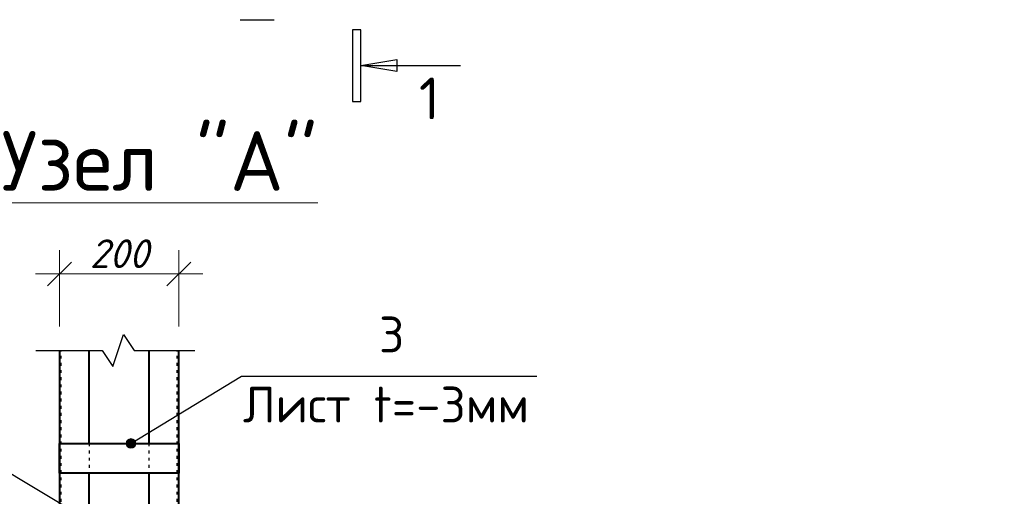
# Model space of a CAD drawing. Header units: millimetres. Extents: x 363306 to 7757304, y 1022887 to 1207196.
# Tile 367 of 656: x 1556983 to 1565225, y 1065443 to 1069436. Entities that reach past the tile are written whole.
import ezdxf
from ezdxf.enums import TextEntityAlignment as Align

# ---------------------------------------------------------------- set-up
doc = ezdxf.new("R2010")
doc.units = ezdxf.units.MM
doc.linetypes.add('ACAD_ISO03W100', pattern=[30, 12, -18])
doc.layers.add('0 @ 100', color=7, linetype='Continuous')
doc.layers.add('kcd_tx', color=7, linetype='Continuous')
doc.styles.add('GOST', font='isocpeur.TTF')
doc.styles.add('iso', font='isocpeur.TTF')
doc.styles.get("Standard").update_dxf_attribs({"font": 'isocpeui.ttf'})
doc.styles.add('ГОСТ 2.304', font='isocpeui.ttf')
doc.dimstyles.new('Санжар', dxfattribs={"dimtxt": 240, "dimasz": 200, "dimexe": 200, "dimexo": 200, "dimgap": 50, "dimtad": 1, "dimdec": 0, "dimtxsty": 'Standard', "dimblk": 'OBLIQUE', "dimcen": 2.5, "dimdle": 200, "dimclrd": 152, "dimclre": 152, "dimclrt": 152, "dimadec": 0, "dimazin": 0, "dimtfac": 1, "dimtdec": 0, "dimtmove": 0, "dimatfit": 3, "dimldrblk": 'OBLIQUE', "dimfxl": 0, "dimlwd": 0, "dimlwe": 0, "dimarcsym": 0})

# ---------------------------------------------------------------- blocks, each defined once
blk = doc.blocks.new('vcBlockPos')
at = {"color": 0, "linetype": 'ByBlock', "lineweight": -2, "style": 'GOST'}
blk.add_attdef('ПОЗИЦИЯ', text='', height=250, dxfattribs=at).set_placement((0, 0), align=Align.BOTTOM_CENTER)
at = {"color": 0, "linetype": 'ByBlock', "lineweight": -2, "style": 'GOST', "flags": 1}
blk.add_attdef('КОЛИЧЕСТВО', text='', height=250, dxfattribs=at).set_placement((0, 0), align=Align.RIGHT)
at = {"color": 0, "linetype": 'ByBlock', "lineweight": -2, "style": 'GOST'}
blk.add_attdef('НТЕКСТ', text='', height=250, dxfattribs=at).set_placement((0, 0), align=Align.TOP_CENTER)
blk = doc.blocks.new('_Oblique')
at = {"color": 0, "linetype": 'ByBlock', "lineweight": -2}
blk.add_line((-0.5, -0.5), (0.5, 0.5), dxfattribs=at)
blk = doc.blocks.new('*D1385')
at = {"layer": 'Defpoints', "color": 0, "lineweight": 25, "transparency": 16777216}
for p in [(1558315.5, 1067305.4), (1557315.5, 1066664.7), (1558315.5, 1066664.7)]:
    blk.add_point(p, dxfattribs=at)
at = {"layer": 'kcd_tx', "lineweight": 0, "transparency": 16777216}
for p, q in [((1557315.5, 1066864.7), (1557315.5, 1067505.4)), ((1558315.5, 1066864.7), (1558315.5, 1067505.4)), ((1557115.5, 1067305.4), (1558515.5, 1067305.4))]:
    blk.add_line(p, q, dxfattribs=at)
at = {"layer": 'kcd_tx', "lineweight": 0, "transparency": 16777216, "xscale": 200, "yscale": 200, "zscale": 200, "rotation": 180}
blk.add_blockref('_Oblique', (1557315.5, 1067305.4), dxfattribs=at)
at = {"layer": 'kcd_tx', "lineweight": 0, "transparency": 16777216, "xscale": 200, "yscale": 200, "zscale": 200}
blk.add_blockref('_Oblique', (1558315.5, 1067305.4), dxfattribs=at)
at = {"layer": 'kcd_tx', "lineweight": 30, "transparency": 16777216, "insert": (1557815.5, 1067475.4), "char_height": 240, "attachment_point": 5, "bg_fill": 3, "box_fill_scale": 1.1, "bg_fill_color": 256, "bg_fill_true_color": 13158600, "bg_fill_transparency": 0}
blk.add_mtext('200', dxfattribs=at)

msp = doc.modelspace()

# ---------------------------------------------------------------- hatches: boundary and pattern name
at = {"lineweight": 15}
h = msp.add_hatch(color=256, dxfattribs=at)
h.dxf.hatch_style = 1
h.set_gradient(color1=(0, 76, 153), color2=(0, 77, 153), one_color=1, tint=0.3)
edge = h.paths.add_edge_path()
edge.add_arc((1557914.613, 1065885.706), 40, 0, 360)

# ---------------------------------------------------------------- linework, layer by layer
at = {"linetype": 'Continuous', "lineweight": 25, "ltscale": 100}
for p, q in [((1559840.033, 1069351.043), (1559770.033, 1069351.043)), ((1559770.033, 1069351.043), (1559770.033, 1068751.043)), ((1559840.033, 1068751.043), (1559840.033, 1069351.043)), ((1559840.033, 1069051.043), (1560140.483, 1069101.321)), ((1560140.483, 1069000.765), (1559840.033, 1069051.043)), ((1560140.483, 1069101.321), (1560140.483, 1069000.765)), ((1559770.033, 1068751.043), (1559840.033, 1068751.043))]:
    msp.add_line(p, q, dxfattribs=at)
at = {"lineweight": 25, "ltscale": 100}
msp.add_lwpolyline([(1558829.044, 1069435.849), (1559113.494, 1069435.849)], dxfattribs=at)
at = {"linetype": 'Continuous', "lineweight": 25, "ltscale": 100}
msp.add_lwpolyline([(1559840.033, 1069051.043), (1560673.366, 1069051.043)], dxfattribs=at)
msp.add_lwpolyline([(1557116.829, 1066664.725), (1557672.432, 1066664.725), (1557762.032, 1066530.325), (1557851.632, 1066799.125), (1557941.232, 1066664.725), (1558449.644, 1066664.725)])
at = {"color": 1, "lineweight": 40}
for points in [[(1557315.454, 1066664.725), (1557315.454, 1064256.829), (1557565.454, 1064256.829)], [(1557565.454, 1065885.706), (1557565.454, 1066664.725)], [(1558065.454, 1064256.829), (1558315.454, 1064256.829), (1558315.454, 1066664.725)], [(1558065.454, 1066664.725), (1558065.454, 1065885.706)], [(1557565.454, 1064506.829), (1557565.454, 1065635.706)], [(1558065.454, 1065635.706), (1558065.454, 1064506.829)]]:
    msp.add_lwpolyline(points, dxfattribs=at)
at = {"color": 1, "linetype": 'ACAD_ISO03W100', "ltscale": 2}
for points in [[(1557330.454, 1064256.829), (1557330.454, 1066664.725)], [(1558300.454, 1064256.829), (1558300.454, 1066664.725)], [(1557565.454, 1065885.706), (1557565.454, 1065635.706)], [(1558065.454, 1065885.706), (1558065.454, 1065635.706)]]:
    msp.add_lwpolyline(points, dxfattribs=at)
at = {"color": 154}
for points in [[(1557914.613, 1065885.706), (1558839.032, 1066449.125), (1561313.351, 1066449.125)], [(1558183.945, 1064862.884), (1556766.321, 1065715.416), (1554478.139, 1065715.416)]]:
    msp.add_lwpolyline(points, dxfattribs=at)
at = {"color": 196, "lineweight": 40, "true_color": 0x340872}
msp.add_lwpolyline([(1557315.454, 1065885.706), (1558315.454, 1065885.706), (1558315.454, 1065635.706), (1557315.454, 1065635.706)], close=True, dxfattribs=at)
at = {"color": 154, "lineweight": 15}
msp.add_circle((1557914.613, 1065885.706), 40, dxfattribs=at)

# ---------------------------------------------------------------- block references
at = {"color": 154}
ref = msp.add_blockref('vcBlockPos', (1560097.111, 1066548.429), dxfattribs=dict(at, xscale=100, yscale=100, zscale=100))
ref.add_attrib('ПОЗИЦИЯ', '3', dxfattribs={"color": 0, "linetype": 'ByBlock', "lineweight": -2, "height": 300, "style": 'iso'}).set_placement((1560097.111, 1066648.429), align=Align.CENTER)
ref = msp.add_blockref('vcBlockPos', (1560049.332, 1065961.749), dxfattribs=dict(at, xscale=100, yscale=100, zscale=100))
ref.add_attrib('ПОЗИЦИЯ', 'Лист t=-3мм', dxfattribs={"color": 0, "linetype": 'ByBlock', "lineweight": -2, "height": 300, "style": 'iso'}).set_placement((1560049.332, 1066061.749), align=Align.CENTER)

# ---------------------------------------------------------------- texts
at = {"color": 0, "lineweight": -2, "ltscale": 5, "insert": (1348958.4, 1070865.149), "char_height": 300, "width": 17773.54363, "attachment_point": 1, "style": 'iso'}
msp.add_mtext('\\pi7162.827;{\\fISOCPEUR|b0|i1|c204|p34;Примечание:\\P\\pi0;1. \\C256;Данный лист читать совместно с листами\\C0; КP- \\P2. Горизонтальные сетки СГ-1, СГ-2, СГ-3  устраиваются по длине в стенах и в перегородках, через каждый 600 мм расстояние по высоте.\\P\\C256;3. Стены  выполнить из газоблока изготавливается автоклавным методом D600/\\PКладку выполнить с применением однорядной перевязки\\P5.Контроль качества материалов и работ выполнять согласно указаниям \\PКМК 2.01.03-19, КМК 3.03.01-98 и ППР.\\P6. Все внутренние дверные отверстие монтажировать на отм. +2,100.\\P7. Прочность клеевого состава или раствора должна обеспечить величину нормального сцепления не менее 1,2 кгс/см².}', dxfattribs=at)
at = {"color": 18, "lineweight": 0, "true_color": 0x000000, "char_height": 500, "width": 3831.09957, "attachment_point": 1}
for s, insert in [('\\pi1090.54978;a - a', (1377368.048, 1070455.62)), ('\\pi1064.9816;2 - 2', (1476781.134, 1068764.531)), ('\\pi1064.9816;2 - 2', (1434311.407, 1067486.642)), ('\\pi1064.9816;2 - 2', (1524311.407, 1067486.642))]:
    msp.add_mtext(s, dxfattribs=dict(at, insert=insert))
at = {"lineweight": 9, "char_height": 400, "attachment_point": 1, "style": 'iso'}
for insert, width in [((1428532.505, 1069217.147), 5098.88054), ((1518532.505, 1069217.147), 6013.58539)]:
    msp.add_mtext('\\pi1171.712;Крепежный \\P\\pi762.472;элемент КЭ-1', dxfattribs=dict(at, insert=insert, width=width))
at = {"linetype": 'Continuous', "lineweight": 25, "ltscale": 100, "insert": (1560325.033, 1068951.043), "char_height": 350, "width": 315, "attachment_point": 1}
msp.add_mtext('\\fISOCPEUR|b0|i0|c0|p34;\\W1.0000000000;\\T1.0000000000;\\o\\l1', dxfattribs=at)
at = {"lineweight": 5, "char_height": 500, "width": 3825.89911, "attachment_point": 1, "style": 'iso'}
for insert in [(1421306.576, 1068502.208), (1556434.464, 1068502.208), (1466946.711, 1068237.354), (1511280.063, 1067627.718)]:
    msp.add_mtext('\\pi394.01;{\\LУзел "A"}', dxfattribs=dict(at, insert=insert))
at = {"layer": '0 @ 100', "color": 7, "insert": (761996.908, 1075986.433), "char_height": 318.940213, "width": 19697.5359, "attachment_point": 4, "style": 'ГОСТ 2.304'}
msp.add_mtext('\\pi5457.36288;{\\fISOCPEUR|b1|i1|c204|p34;Характеристика участка строительства:\\P\\pi0;\\P}Расчетная зимняя температура воздух 15 °С.\\PСкоростной напор ветра   - 38кг/м2.\\PВес снегового покрова    - 50кг/м2.\\PКлассификация зданий по функциональной пожарной опасности - Ф 4.1 \\PКоэффициент надежности по назначению - 0.95\\P\\P^IПроектом разработано подъёмник для мало мобильных граждан населения грузоподъемностью 250 кг. скоростью 0,25 см/с. Двери шахт подъёмника противопожарные с пределом огнестойкости El 30. Подъёмники оборудованы кабинами габаритами 1500х1500 мм, ширина дверей кабины обеспечивает проезд инвалидной коляски. Для экстренных случаев подъёмник оснащен дополнительным аккумулятором и механическим спуском для безопасного спуска пассажира в нулевую отметку. Так же в дверях подъёмника установлены замки датчики которые открываются с ключевыми картами, чтобы открыть двери подъёмника.\\P^IС внешней и внутренней стороны наружных стен предусмотрено обшивка из аквапанелей толщиной 12,5мм с утеплением из минераловатной ваты на кварцевой основе, А =0,040 Вт/мС, толщиной 100мм. (по теплотехническому расчету). Наружная отделка из органическое стекло.\\P^IПодрядчик обязан предоставить заказчику сертификаты соответствия и пожарной безопасности на фасадную систему и все применяемые в данной системе материалы и изделия.\\PКонструкции, изделия и материалы применены по действующим стандартам, ТУ, сертификатам. На путях эвакуации используются отделочные материалы, соответствующие требованиям п. 5.25 ШНК 2.01.02-04.\\PОтделка стен с внутренней стороны окраска водоэмульсионными красками светлых тонов. Во внутренней и наружной отделке использованы современные отделочные материалы используемые на территории Республики Узбекистан.\\P^IКрыша - скатная из металлических профилированных листов с полимерными покрытиями с обеих сторон толщ.0,55мм по металлическим конструкциям.\\P^IПо периметру наружных стен устраивается бетонная отмостка. Бетон кл.В 7,5 шириной 1000 мм, толщиной 50 мм по гравийному основанию толщиной 100 мм -150 мм.\\P^IВсе строительно-монтажные работы вести согласно указаний соответствующих строительных норм и проекта производства работ (П.П.Р.) на основании ШНК 3.01.01 - 03 и КМК 3.01.02 - 00.', dxfattribs=at)

# ---------------------------------------------------------------- next in the draw order: dimensions: what is measured, and where the dimension line sits
at = {"layer": 'kcd_tx', "color": 18, "lineweight": 30, "true_color": 0x000000}
dim = msp.add_linear_dim(base=(1558315.454, 1067305.426), p1=(1557315.454, 1066664.725), p2=(1558315.454, 1066664.725), dimstyle='Санжар', override={"dimlfac": 0.2, "dimclrd": 256, "dimclre": 256, "dimclrt": 256, "dimfxl": 0.18, "dimtfill": 1, "dimarcsym": 2}, dxfattribs=at)
dim.commit()
dim.dimension.update_dxf_attribs({"geometry": '*D1385', "text_midpoint": (1557815.454, 1067475.426)})

doc.saveas('drawing.dxf')
